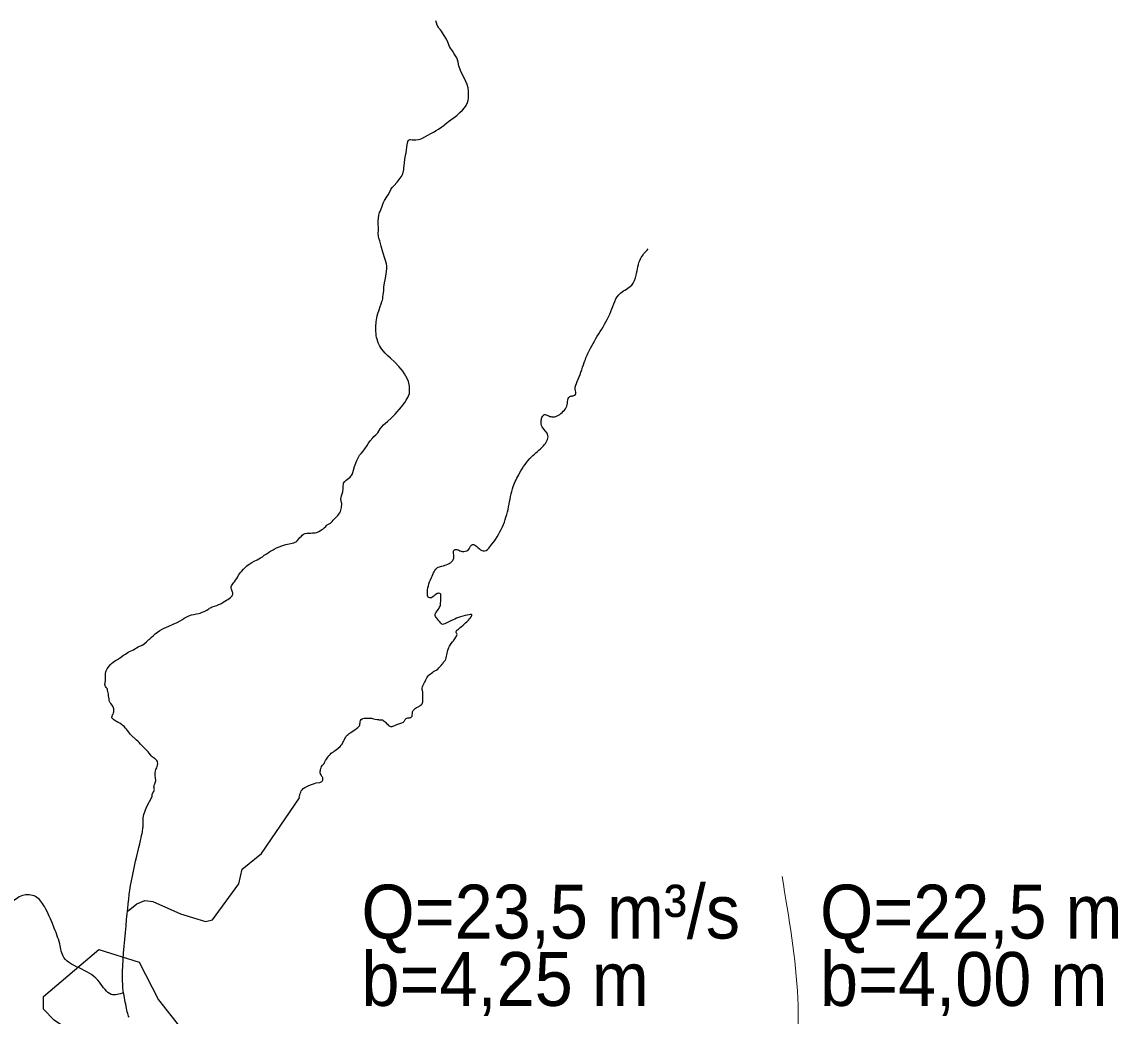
# Model space of a CAD drawing. Extents: x -1643653 to 4543381, y 1624270 to 13878484.
# Drawn here: x 709375 to 717468, y 8961482 to 8968862 of the extents above; entities that cross this region are included whole.
import ezdxf

# ---------------------------------------------------------------- set-up
doc = ezdxf.new("R2010")
doc.units = 0
doc.header["$LTSCALE"] = 160
for name, color, linetype, lineweight in [('21', 7, 'Continuous', 25), ('24', 7, 'Continuous', 25), ('50', 7, 'Continuous', 13), ('60', 7, 'Continuous', 13)]:
    doc.layers.add(name, color=color, linetype=linetype, lineweight=lineweight)

msp = doc.modelspace()

# ---------------------------------------------------------------- linework, layer by layer
at = {"layer": '21'}
msp.add_lwpolyline([(709946.6, 8961976.9), (710246.8, 8961883.4), (710388.4, 8961602.9), (710691.5, 8961220.5), (710606.5, 8961090.1), (710541.4, 8960985.3), (710382.8, 8960917.3), (710261, 8961146.8), (710057.1, 8961220.5), (709785.2, 8961336.6), (709615.2, 8961452.8), (709535.9, 8961534.9), (709535.9, 8961628.4)], close=True, dxfattribs=at)
at = {"layer": '24'}
for points in [[(712690, 8968326.5), (712690.3, 8968347.4), (712687.7, 8968373.4), (712681.1, 8968396.6), (712670.7, 8968420.3), (712652.7, 8968457.2), (712635.7, 8968489.6), (712630.2, 8968501.8), (712618.7, 8968536.4), (712612.4, 8968563.2), (712607.7, 8968581.2), (712602.5, 8968594.8), (712582.9, 8968625.7), (712571.7, 8968645.8), (712556.8, 8968667.7), (712550.1, 8968679.4), (712536.4, 8968711.4), (712526.2, 8968733.8), (712504.6, 8968767.7), (712488.9, 8968793.2), (712481.3, 8968803.6), (712470.9, 8968814.8), (712457.3, 8968837.7), (712452.4, 8968855.4), (712449, 8968868.7)], [(712191.7, 8967711.2), (712200.9, 8967729.7), (712202.5, 8967733.4), (712209.5, 8967765.4), (712210.5, 8967781.3), (712212.4, 8967793.3), (712218.1, 8967841.4), (712223.9, 8967871.9), (712226.8, 8967890.7), (712231.7, 8967931.5), (712234.9, 8967950.2), (712241.1, 8967974.7), (712244.5, 8967981.5), (712250, 8967986.4), (712254.2, 8967989), (712260.7, 8967989.8), (712272.7, 8967986.4), (712281.8, 8967985.6), (712298.5, 8967986.2), (712318.1, 8967989.3), (712330.9, 8967991.9), (712343.6, 8967997.4), (712367.4, 8968008.8), (712388.5, 8968021.1), (712416.3, 8968035.5), (712431.5, 8968043.6), (712450, 8968054.8), (712468.2, 8968066.3), (712491.7, 8968082.7), (712508.9, 8968095.7), (712514.9, 8968101.2), (712528.9, 8968113.6), (712541.7, 8968122.4), (712558.6, 8968135.7), (712577.2, 8968148), (712594.1, 8968160.2), (712604.8, 8968167.2), (712626.6, 8968188), (712644.6, 8968206), (712660.5, 8968224.8), (712673, 8968242.2), (712683.5, 8968264.3), (712688.2, 8968281), (712689.2, 8968296.1), (712690, 8968326.5)], [(712046.7, 8967486.3), (712056.6, 8967515.1), (712068, 8967536.8), (712085.3, 8967563.8), (712094.3, 8967578.9), (712108.4, 8967604.9), (712114.9, 8967617.8), (712124.7, 8967632.2), (712136.2, 8967644.8), (712162, 8967671.2), (712191.7, 8967711.2)], [(712010.1, 8966662.7), (712013.6, 8966680.7), (712018.3, 8966697.9), (712026.1, 8966724.5), (712034.9, 8966749.9), (712041.8, 8966770), (712048.3, 8966786.7), (712051.1, 8966796), (712053.9, 8966805.4), (712055.1, 8966820.5), (712056.4, 8966835.5), (712060.8, 8966868), (712061.7, 8966875.3), (712063.1, 8966891.8), (712067.3, 8966924.5), (712071.5, 8966948.2), (712079.1, 8966989.8), (712083.9, 8967030.2), (712084.2, 8967050), (712082.3, 8967065.3), (712071.5, 8967099), (712054.8, 8967152.1), (712043.2, 8967196.6), (712031.2, 8967236.3), (712025.9, 8967255.3), (712022.9, 8967266.6), (712021.3, 8967275.1), (712020.1, 8967289.9), (712021.3, 8967318.5), (712021.8, 8967333), (712019.9, 8967363), (712020.8, 8967382), (712022.9, 8967404.1), (712025.7, 8967426.3), (712030.2, 8967447.9), (712034.5, 8967455.4), (712046.7, 8967486.3)], [(711759.8, 8965408.9), (711762.8, 8965437.7), (711772.3, 8965449.9), (711782, 8965460.1), (711801.8, 8965475.1), (711812, 8965483.4), (711818.1, 8965490.2), (711822.9, 8965496.2), (711826.4, 8965502.4), (711831.9, 8965516.8), (711836.6, 8965535), (711844.2, 8965561.3), (711853.7, 8965587.6), (711862.3, 8965606.9), (711878.9, 8965640.7), (711881.7, 8965647.3), (711893.7, 8965658.9), (711907.8, 8965676), (711921, 8965693.7), (711937.6, 8965716.8), (711948.9, 8965735.5), (711961.2, 8965752.8), (711979.2, 8965774.9), (711988.2, 8965784.6), (712003.5, 8965798), (712011.1, 8965805.6), (712017.1, 8965812.5), (712033.5, 8965840.7), (712059.2, 8965870.5), (712089.4, 8965897), (712119.3, 8965922.3), (712146.4, 8965950.7), (712192.1, 8966005.7), (712217.5, 8966036.2), (712228.7, 8966055.3), (712241.9, 8966080.2), (712247.9, 8966092.2), (712251.6, 8966102.6), (712253.4, 8966114.4), (712253.2, 8966120.2), (712253.4, 8966136.1), (712252.7, 8966157.1), (712250.2, 8966169.6), (712246, 8966192.4), (712235.8, 8966214.5), (712215.5, 8966249.6), (712202.1, 8966269.7), (712191.2, 8966283.1), (712173.9, 8966303.2), (712143.5, 8966337.1), (712111.7, 8966366.2), (712091.6, 8966383.7), (712072.8, 8966403.6), (712045.8, 8966436.3), (712030.5, 8966459.8), (712020.8, 8966479.7), (712012.2, 8966506.2), (712007.8, 8966519.2), (712005.3, 8966533.7), (712003.9, 8966547.6), (712002.7, 8966566.2), (712003.7, 8966600.8), (712005.5, 8966632), (712006.5, 8966651.9), (712010.1, 8966662.7)], [(711099.7, 8964859.2), (711120.7, 8964869.8), (711134.7, 8964876.2), (711147.4, 8964883.5), (711161, 8964892.7), (711174.5, 8964903), (711187.8, 8964912.1), (711202.9, 8964922.2), (711217, 8964931.3), (711230.3, 8964939.3), (711239.5, 8964943.7), (711247.4, 8964948.7), (711265.6, 8964957.7), (711286, 8964966.3), (711305.5, 8964973.4), (711334.1, 8964982.8), (711358.9, 8964988.4), (711381.9, 8964993.7), (711392.8, 8964996.2), (711403.7, 8965000), (711411.9, 8965003.8), (711419, 8965010.9), (711432, 8965024.8), (711439.7, 8965034.5), (711450.9, 8965046), (711456.2, 8965052.5), (711466, 8965058.7), (711477.8, 8965064.3), (711491.9, 8965066.9), (711508.5, 8965068.4), (711519.7, 8965068.4), (711532, 8965068.8), (711539, 8965068.8), (711545.8, 8965068.8), (711552.3, 8965069.7), (711564.4, 8965073), (711580.7, 8965080), (711598.1, 8965090.7), (711608.4, 8965097.7), (711619.6, 8965107.5), (711630.5, 8965116.6), (711636.6, 8965123.5), (711642.2, 8965128), (711652.5, 8965134.4), (711664.9, 8965142.4), (711673.5, 8965148.9), (711679.4, 8965154.8), (711686.5, 8965163.6), (711692.4, 8965171.9), (711702.1, 8965181.3), (711711.6, 8965189), (711715.2, 8965192.5), (711719.9, 8965197.2), (711725.5, 8965204.8), (711734.4, 8965219), (711739.7, 8965228.7), (711743.5, 8965239), (711746.5, 8965248.2), (711748.2, 8965257.3), (711748.8, 8965265), (711750.3, 8965277.4), (711749.5, 8965286.2), (711747.7, 8965295.9), (711745, 8965307.4), (711743.6, 8965319.8), (711745.3, 8965332.2), (711748.9, 8965344.8), (711753.3, 8965359.9), (711757.7, 8965374.3), (711758.6, 8965382), (711758.9, 8965390.2), (711759.8, 8965401.7), (711759.8, 8965408.9)], [(712421.5, 8964748.8), (712426.5, 8964761.1), (712431.3, 8964771.9), (712434.6, 8964780.6), (712440.2, 8964790.3), (712447.7, 8964800.3), (712455, 8964807.6), (712460, 8964811.5), (712466.4, 8964814.6), (712475.8, 8964817), (712489.2, 8964821.2), (712503.7, 8964825.6), (712514.6, 8964829.5), (712524.9, 8964832.9), (712536.6, 8964836.8), (712547.2, 8964841.8), (712554.2, 8964846), (712560.1, 8964850.4), (712564, 8964853.5), (712568.7, 8964858.5), (712572.9, 8964864.1), (712575.7, 8964869.4), (712578.2, 8964875.8), (712581, 8964882.2), (712582.1, 8964887.8), (712582.1, 8964894.2), (712581.8, 8964899.4), (712580.7, 8964907.5), (712579.6, 8964916.1), (712579, 8964925.6), (712579, 8964931.7), (712580.2, 8964935.9), (712583.5, 8964940.6), (712587.1, 8964943.4), (712590.5, 8964945.7), (712596.1, 8964946.2), (712603.6, 8964945.7), (712610, 8964944.3), (712614.8, 8964942.3), (712619.8, 8964939.8), (712624.8, 8964937.3), (712628.9, 8964935.6), (712634.8, 8964933.4), (712643.5, 8964931.5), (712654.6, 8964931.5), (712665.8, 8964933.1), (712678, 8964937), (712685.3, 8964940.7), (712689.2, 8964944.3), (712694.8, 8964952.1), (712700.1, 8964960.4), (712705.4, 8964969.6), (712709.6, 8964975.5), (712715.7, 8964980), (712719, 8964982.2), (712724.1, 8964983), (712728.5, 8964983), (712732.4, 8964981.6), (712735.5, 8964979.4), (712742.2, 8964975.2), (712751.4, 8964968.5), (712759.2, 8964961.6), (712771.2, 8964950.7), (712778.7, 8964943.7), (712788.8, 8964939.7)], [(710000.6, 8963922), (709997.1, 8963929.1), (709994.4, 8963933.2), (709992.9, 8963937.1), (709992.3, 8963944.1), (709993.5, 8963956.8), (709995.3, 8963972.7), (709995.9, 8963988.3), (709997, 8964009.5), (709997, 8964025.7), (709997.6, 8964037.2), (710000.6, 8964046.7), (710009.7, 8964060.8), (710023.7, 8964079.6), (710032.8, 8964091.9), (710040.8, 8964100.5), (710053.5, 8964110.8), (710070.6, 8964121.1), (710085.3, 8964130), (710108.5, 8964144.7), (710128.6, 8964161.2), (710143.6, 8964170.3), (710163.7, 8964183.3), (710175.5, 8964189.5), (710198.5, 8964199.8), (710207.1, 8964204.8), (710239.1, 8964222.6), (710269, 8964236.8), (710280.8, 8964244.5), (710300.8, 8964260.7), (710318.8, 8964277.8), (710324.1, 8964282.8), (710334.9, 8964292.4), (710352.3, 8964308), (710365.6, 8964319.5), (710381.8, 8964332.8), (710398.6, 8964344), (710415.8, 8964353.7), (710432, 8964361.1), (710465.5, 8964376), (710498.9, 8964391), (710528.1, 8964404.3), (710549.6, 8964416.4), (710567.2, 8964426.9), (710581.1, 8964436), (710600.6, 8964447), (710615.1, 8964454.3), (710633.7, 8964461.1), (710652, 8964463.5), (710671.7, 8964467.6), (710688.3, 8964470.8), (710699.5, 8964474.7), (710713.8, 8964479.8), (710728.9, 8964486.9), (710742.8, 8964493.1), (710755.2, 8964500.7), (710762.2, 8964506.3), (710768.7, 8964511), (710780, 8964516), (710789.1, 8964519.9), (710804.5, 8964525.5), (710822.7, 8964530.8), (710837.2, 8964537.9), (710856, 8964546), (710870.1, 8964554), (710881.6, 8964561.9), (710894.9, 8964569.9), (710903.8, 8964573.7), (710914.7, 8964583.2), (710923, 8964589.9), (710931.2, 8964597.6), (710935.3, 8964602.9), (710939.2, 8964609.1), (710940.1, 8964615.3), (710940.2, 8964623.8), (710938.7, 8964629.9), (710936.9, 8964636.7), (710933.1, 8964645), (710930.7, 8964651.2), (710929.2, 8964656.8), (710928.9, 8964662.4), (710929.8, 8964669.2), (710931.9, 8964675.1), (710935.4, 8964682.7), (710941.9, 8964691.8), (710946.3, 8964697.5), (710953.8, 8964707.1), (710960.9, 8964717.7), (710970, 8964730.7), (710977.7, 8964744), (710983.9, 8964754.9), (710990.4, 8964766.4), (710997.2, 8964774.6), (711004.6, 8964783.2), (711020.6, 8964799.3), (711033.6, 8964812.3), (711045.1, 8964823.8), (711055.7, 8964832.3), (711067.5, 8964840.6), (711082.3, 8964849.4), (711099.7, 8964859.2)], [(712479.6, 8964525.8), (712481.6, 8964533.3), (712482.7, 8964541.1), (712483.2, 8964550.3), (712483.8, 8964560.5), (712484.4, 8964573.6), (712485, 8964582.2), (712485, 8964591.4), (712483.8, 8964606.2), (712483.8, 8964613.4), (712481.3, 8964617.1), (712476.6, 8964619.3), (712470.7, 8964620.7), (712463.8, 8964620.1), (712458.8, 8964618.2), (712448.8, 8964612.1), (712441, 8964607), (712432.3, 8964600.3), (712421.7, 8964591.7), (712415, 8964587.8), (712409.2, 8964587.2), (712402.8, 8964586.4), (712395.8, 8964588.6), (712390.5, 8964592.3), (712388.2, 8964598.1), (712386, 8964605.4), (712385.2, 8964611.2), (712385.5, 8964621.5), (712384.9, 8964634), (712386.1, 8964646), (712388.3, 8964661.9), (712392.7, 8964675.6), (712396.7, 8964690.6), (712401.4, 8964706.8), (712407.8, 8964721.5), (712415.9, 8964737.1), (712421.5, 8964748.8)], [(712600.3, 8964302.1), (712603.4, 8964308), (712604.8, 8964311.1), (712605.3, 8964314.4), (712604.8, 8964319.7), (712603.1, 8964323), (712600.9, 8964325.8), (712599.2, 8964330.3), (712598.7, 8964334.2), (712599.8, 8964337.5), (712601.4, 8964341.7), (712604.8, 8964346.2), (712609.8, 8964350.6), (712615.1, 8964355.3), (712628.8, 8964366.5), (712638.3, 8964375.4), (712650.5, 8964385.2), (712660.2, 8964393.8), (712668.8, 8964401), (712677.8, 8964410), (712689.8, 8964422.2), (712696.5, 8964430.3), (712701.5, 8964436.7), (712709.8, 8964445.6), (712713.5, 8964450.3), (712715.4, 8964457), (712715.4, 8964460.9), (712711.8, 8964463.2), (712705.1, 8964464), (712695.6, 8964462.3), (712680.3, 8964458.4), (712665.5, 8964456.2), (712648, 8964452.2), (712631.8, 8964446.9), (712615.9, 8964442.5), (712600.6, 8964435.8), (712589.1, 8964429.9), (712577.4, 8964424.3), (712558.7, 8964416), (712538.9, 8964407.9), (712520.6, 8964397.3), (712515, 8964394), (712505.5, 8964390.7), (712498, 8964389.8), (712492.4, 8964391.2), (712489.6, 8964393.4), (712484, 8964400.1), (712478.7, 8964408.2), (712470.1, 8964417.7), (712462, 8964426), (712455.8, 8964435.5), (712450.5, 8964442.2), (712446.1, 8964449.4), (712443.3, 8964455.6), (712443.3, 8964460.6), (712443.3, 8964465.3), (712443.9, 8964467.8), (712445.3, 8964471.7), (712448.9, 8964477), (712453.4, 8964484), (712460.3, 8964494.3), (712466.2, 8964501), (712472.6, 8964510.7), (712476.2, 8964517.7), (712479.6, 8964525.8)], [(712364.7, 8963959.7), (712369, 8963967.4), (712374, 8963979.4), (712382.1, 8963994.2), (712391.6, 8964008.1), (712397.2, 8964015.1), (712407.2, 8964023.7), (712414.7, 8964029.3), (712425.1, 8964036.3), (712431.6, 8964040.4), (712451.1, 8964051.2), (712462, 8964058.8), (712470.7, 8964066.8), (712480.2, 8964076.6), (712488.5, 8964085), (712495.5, 8964093.9), (712501.6, 8964102.5), (712505.9, 8964108.6), (712510.1, 8964115), (712516.8, 8964123.3), (712521.6, 8964132.2), (712524.6, 8964141.4), (712527.7, 8964153.4), (712529.9, 8964164.8), (712532.7, 8964175.4), (712535.5, 8964185.8), (712537.5, 8964198.3), (712541.4, 8964211.4), (712543.9, 8964218.9), (712548.1, 8964228.1), (712554.2, 8964237), (712562.9, 8964248.1), (712571.5, 8964260.7), (712579.4, 8964269), (712590, 8964284.1), (712596.7, 8964295.4), (712600.3, 8964302.1)], [(712058, 8963677.9), (712064.5, 8963673.2), (712070.9, 8963667.3), (712075.7, 8963662.8), (712082.7, 8963655.8), (712088.8, 8963649.4), (712097.8, 8963640.5), (712105.9, 8963634.6), (712111.7, 8963631.8), (712117.6, 8963631.5), (712122.6, 8963632.4), (712129.6, 8963634.1), (712136, 8963636.8), (712144.1, 8963640.2), (712158.2, 8963646.8), (712172.7, 8963652.3), (712186.9, 8963656.2), (712195.8, 8963659.8), (712206.7, 8963664.9), (712211.5, 8963669.6), (712214.5, 8963674.6), (712220.7, 8963684.6), (712224.3, 8963689.1), (712227.7, 8963692.2), (712232.4, 8963695.2), (712239.1, 8963696.6), (712244.4, 8963697.5), (712251.4, 8963697.7), (712258.6, 8963698.3), (712263.1, 8963700), (712266.7, 8963703.3), (712269.8, 8963706.4), (712271.2, 8963710.3), (712272, 8963714.7), (712272.9, 8963720.2), (712273.7, 8963729.4), (712275.1, 8963740.3), (712277.1, 8963746.2), (712279.9, 8963750.6), (712282.9, 8963754.2), (712290.2, 8963761.2), (712297.4, 8963767.6), (712305.2, 8963772.9), (712316.1, 8963778.5), (712326.2, 8963784.3), (712333.8, 8963789.8), (712340.5, 8963795.4), (712346.3, 8963800.7), (712349.4, 8963807.4), (712350.5, 8963814.6), (712351.3, 8963823), (712351.6, 8963830.8), (712351.9, 8963841.9), (712351.9, 8963855.3), (712351.9, 8963871.4), (712352.2, 8963880.8), (712350.5, 8963887.5), (712348, 8963898.4), (712346.6, 8963905.9), (712346.6, 8963916), (712348, 8963926.3), (712351.1, 8963935.2), (712355.8, 8963944.4), (712360.8, 8963953.3), (712364.7, 8963959.7)], [(710341.7, 8963112), (710341.4, 8963118.8), (710343.5, 8963128.8), (710347.6, 8963139.4), (710354.1, 8963151.2), (710357.1, 8963156.2), (710358.5, 8963160.6), (710358.8, 8963163.6), (710357.9, 8963170.6), (710356.5, 8963178), (710355.6, 8963184.5), (710356.2, 8963190.1), (710358, 8963196.8), (710361.5, 8963206.8), (710364.5, 8963213.6), (710368.3, 8963221.3), (710369.5, 8963228.1), (710368.6, 8963236.9), (710367.1, 8963241.9), (710366.8, 8963249.6), (710365.6, 8963268.8), (710365.6, 8963287.6), (710367.7, 8963303.5), (710370.7, 8963313.2), (710376.6, 8963324.4), (710380.1, 8963334.5), (710382.8, 8963345.1), (710383.7, 8963357.7), (710383.1, 8963367.8), (710381.6, 8963373.7), (710378.1, 8963379.6), (710373, 8963385.8), (710370.3, 8963388.6), (710365.3, 8963391.5), (710358.8, 8963395.4), (710350.6, 8963401.6), (710343.8, 8963407.5), (710335.8, 8963415.4), (710329.3, 8963421.3), (710320.2, 8963434), (710312.5, 8963445.2), (710306.3, 8963450.8), (710298, 8963459.9), (710289.9, 8963467.5), (710278.4, 8963477.9), (710266.9, 8963490.5), (710256.9, 8963502.3), (710245.7, 8963513.2), (710235.6, 8963523), (710225.9, 8963531.8), (710215.8, 8963541), (710206.1, 8963550.1), (710201.1, 8963553.9), (710191.5, 8963563.6), (710180, 8963576.6), (710168.8, 8963590.4), (710158.4, 8963602.8), (710151.4, 8963613.1), (710145.5, 8963621.1), (710133.7, 8963633.2), (710125.7, 8963640.2), (710118, 8963645.8), (710112, 8963649.9), (710101.7, 8963656.4), (710090.1, 8963662.2), (710082.8, 8963666.7), (710073.6, 8963671.1), (710065.1, 8963676.4), (710058.6, 8963681.4), (710055, 8963685), (710050, 8963688.5), (710045.3, 8963693.2), (710043.8, 8963697), (710043.2, 8963702.1), (710045, 8963707.7), (710049.1, 8963718), (710052.1, 8963724.8), (710054.4, 8963732.6), (710057.4, 8963740.3), (710059.2, 8963748), (710059.2, 8963757.1), (710058.6, 8963764.2), (710056.2, 8963771.8), (710050.3, 8963783.3), (710045, 8963790.7), (710036.4, 8963801.9), (710030.5, 8963808.3), (710027.8, 8963813.7), (710025.7, 8963818.7), (710024.6, 8963828.1), (710023.1, 8963838.4), (710020.4, 8963850.5), (710018.7, 8963860.5), (710017.8, 8963872.3), (710015.7, 8963882.9), (710013.9, 8963891.5), (710012.2, 8963898), (710012.1, 8963902.3), (710011.2, 8963906.7), (710007.7, 8963913.2), (710000.6, 8963922)], [(711773.5, 8963542.3), (711780.2, 8963553.4), (711784.1, 8963562.6), (711789.9, 8963568.8), (711796.1, 8963573.8), (711804.2, 8963579.6), (711812.8, 8963585.5), (711824, 8963592.2), (711835.1, 8963599.4), (711846.8, 8963608.1), (711858.8, 8963616.4), (711869.4, 8963624.5), (711877.5, 8963631.7), (711880.7, 8963636.7), (711883.2, 8963642.3), (711884.6, 8963651.2), (711885.4, 8963658.7), (711885.7, 8963667.4), (711887.9, 8963675.7), (711892.9, 8963684.1), (711900.2, 8963688.6), (711906.6, 8963692.2), (711915.5, 8963694.4), (711925, 8963695), (711931.7, 8963695.2), (711952.6, 8963694.9), (711970.4, 8963693), (711985.2, 8963690.5), (711997.8, 8963687.1), (712012, 8963684.9), (712022.3, 8963683.2), (712027.3, 8963683), (712036.8, 8963682.7), (712042.7, 8963682.1), (712049.4, 8963682.1), (712053.3, 8963681), (712058, 8963677.9)], [(711435.9, 8963104.2), (711433.8, 8963114), (711437.7, 8963122.1), (711442.2, 8963135.5), (711445.2, 8963144.7), (711449.4, 8963153.9), (711455, 8963162.8), (711463.9, 8963172), (711476.2, 8963180.1), (711489.3, 8963188.1), (711506.3, 8963195.7), (711525, 8963202.6), (711538.8, 8963207.9), (711547.8, 8963210.4), (711560.6, 8963213.7), (711586.8, 8963217.9), (711596.9, 8963220.7), (711603, 8963224.1), (711606.4, 8963228.5), (711608.3, 8963233.8), (711609.7, 8963240.8), (711610.3, 8963246.9), (711609.4, 8963251.6), (711606.9, 8963256.4), (711602.7, 8963261.7), (711598.6, 8963267), (711595.8, 8963273.7), (711592.7, 8963281.1), (711590.5, 8963288.3), (711589.9, 8963297.2), (711591.3, 8963307), (711593, 8963316.8), (711596.3, 8963326.2), (711600.5, 8963335.1), (711603.6, 8963342.4), (711607.8, 8963346.6), (711614.7, 8963353.3), (711618.1, 8963358.8), (711622, 8963364.9), (711630.1, 8963379.4), (711637.1, 8963391.1), (711645.7, 8963403.6), (711654.7, 8963415.9), (711663, 8963425.6), (711671.7, 8963433.4), (711679.2, 8963439.3), (711687.3, 8963444.9), (711695.8, 8963451.5), (711707, 8963459.3), (711723.4, 8963472.1), (711737.1, 8963483.5), (711745.2, 8963492.7), (711751.9, 8963501.6), (711758.6, 8963513.6), (711763.3, 8963521.1), (711768.1, 8963530.1), (711773.5, 8963542.3)], [(710164.8, 8962317.2), (710168.7, 8962351.7), (710172.8, 8962385.1), (710177.5, 8962418), (710182.7, 8962451.3), (710188.8, 8962485.8), (710195.8, 8962521.8), (710203.5, 8962558.9), (710211.7, 8962596.3), (710220, 8962633.4), (710228.3, 8962669.3), (710236.4, 8962703.3), (710243.8, 8962734.7), (710250.5, 8962762.6), (710256.1, 8962786.7), (710260.8, 8962807), (710264.6, 8962824.2), (710267.7, 8962838.7), (710270.1, 8962851), (710271.9, 8962861.6), (710273.3, 8962870.9), (710274.4, 8962879.4), (710275.3, 8962887.5), (710275.9, 8962895.5), (710276.3, 8962903.4), (710276.6, 8962911.3), (710276.6, 8962919.3), (710276.5, 8962927.5), (710276.2, 8962936), (710275.8, 8962945), (710275.2, 8962954.4), (710280.1, 8962978.4), (710299.5, 8963033.2), (710341.7, 8963112)], [(710674.9, 8962204.1), (710737.2, 8962184.8), (710790.9, 8962198.1), (710985, 8962463.8), (711011.2, 8962574.6), (711153.5, 8962689.4), (711435.9, 8963104.2)], [(710164.4, 8962263.4), (710229.5, 8962317.3), (710287.9, 8962342), (710347.9, 8962333.1)], [(710347.9, 8962333.1), (710553, 8962240.9), (710674.9, 8962204.1)], [(710171.3, 8961474.8), (710167.9, 8961483.2), (710164.6, 8961492.5), (710161.4, 8961502.8), (710158.2, 8961514.5), (710155.2, 8961527.2), (710152.2, 8961540.9), (710149.2, 8961555.4), (710146.2, 8961570.7), (710143.2, 8961586.5), (710140.2, 8961602.7), (710137.1, 8961619.2), (710133.9, 8961636), (710130.9, 8961653.7), (710128.1, 8961672.8), (710125.7, 8961694), (710123.8, 8961718.1), (710122.6, 8961745.6), (710122.3, 8961777.3), (710122.9, 8961813.8), (710124.7, 8961855.4), (710127.4, 8961901.3), (710130.9, 8961950.3), (710135, 8962001.2), (710139.5, 8962052.7), (710144.1, 8962103.7), (710148.7, 8962152.9), (710153.1, 8962199.2), (710157.2, 8962241.7), (710161, 8962280.7), (710164.8, 8962317.2)]]:
    msp.add_lwpolyline(points, dxfattribs=at)
for points in [[(712788.8, 8964939.7), (712810, 8964936.4), (712849.2, 8964965.8), (712942.3, 8965114.4), (712988, 8965263.1), (713022.3, 8965413.3), (713069.7, 8965512.9), (713157.9, 8965633.8), (713246.1, 8965715.4), (713280.3, 8965792.2), (713237.9, 8965855.9), (713229.7, 8965902.9), (713239.5, 8965932.3), (713254.2, 8965947.1), (713278.7, 8965940.5), (713308.1, 8965930.7), (713347.3, 8965937.3), (713384.8, 8965963.4), (713415.9, 8965999.3), (713425.7, 8966043.5), (713442, 8966081), (713468.1, 8966087.6), (713484.5, 8966095.8), (713482.8, 8966135), (713497.5, 8966192.2), (713549.8, 8966334.3), (713585.7, 8966420.9), (713746.6, 8966711.8), (713820.1, 8966850.6), (713901.8, 8966907.8), (713934.4, 8966981.3), (713967.1, 8967103.9), (714024.2, 8967177.4)], [(710131.8, 8961656.3), (710038.2, 8961644.6), (709952.5, 8961734.3), (709819.9, 8961831.8), (709687.4, 8961917.5), (709656.2, 8962018.9), (709609.4, 8962151.4), (709543.1, 8962295.7), (709476.8, 8962369.8), (709379.4, 8962377.6), (709293.6, 8962323), (709126, 8962209.9), (708970, 8962096.9), (708782.9, 8962007.2), (708568.5, 8961929.2), (708381.3, 8961917.5), (708221.5, 8961987.7), (708096.8, 8962093), (707991.5, 8962217.7), (707749.8, 8962326.9), (707512, 8962326.9), (707301.5, 8962284), (707215.7, 8962330.8), (707145.5, 8962459.4), (707075.3, 8962576.4), (706915.5, 8962654.3), (706724.5, 8962763.5), (706475, 8962868.8), (706285.5, 8962993.6), (706252.3, 8963024.5), (706110.5, 8963180), (706048.8, 8963234.9), (705965.3, 8963310.3), (705863.5, 8963374.4), (705840.7, 8963390.4), (705796.9, 8963407.8)]]:
    msp.add_spline(points, degree=3, dxfattribs=at)
at = {"layer": '50'}
msp.add_spline([(715017.3, 8962519.5), (715017.3, 8960818.6), (712451, 8958661.4), (712735.4, 8955669.2)], degree=3, dxfattribs=at)
at = {"layer": '60', "lineweight": 25}
msp.add_spline([(814781, 9009175.5), (814787.2, 9009173.4), (814796.9, 9009173.4), (814799.4, 9009172.4), (814805.1, 9009174.5), (814805.6, 9009176.5), (814811.7, 9009179.5), (814811.7, 9009179.5), (814801.5, 9009181), (814790.7, 9009181.5), (814784.1, 9009183.1), (814777.4, 9009185.1), (814778.4, 9009175.5)], degree=3, dxfattribs=at)

# ---------------------------------------------------------------- texts
at = {"layer": '50', "width": 0.95}
for s, p in [('Q=23,5 m³/s', (711895.7, 8962058.7)), ('Q=22,5 m³/s', (715299, 8962058.7)), ('b=4,25 m', (711895.7, 8961558.7)), ('b=4,00 m', (715299, 8961558.7))]:
    msp.add_text(s, height=400, dxfattribs=at).set_placement(p)

doc.saveas('drawing.dxf')
